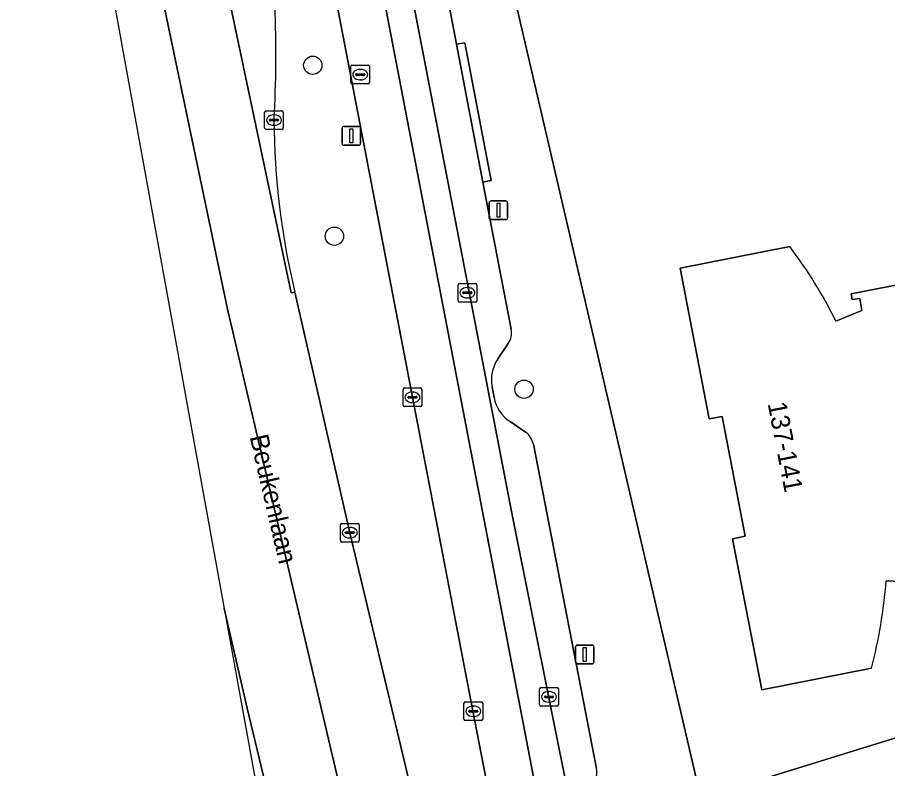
# Model space of a CAD drawing. Extents: x 159262 to 160143, y 383399 to 384319.
# Drawn here: x 159314.88 to 159361.44, y 383676.82 to 383717.05 of the extents above; entities that cross this region are included whole.
import ezdxf

# ---------------------------------------------------------------- set-up
doc = ezdxf.new("R2010")
doc.units = 0
for name, color, linetype in [('IMGEO_Boom', 7, 'Continuous'), ('IMGEO_Erf', 7, 'Continuous'), ('IMGEO_Kolk', 7, 'Continuous'), ('IMGEO_Lichtmast', 7, 'Continuous'), ('IMGEO_Openbare_ruimte_label', 7, 'Continuous'), ('IMGEO_Pand', 7, 'Continuous'), ('IMGEO_Pand_nummerreeks', 7, 'Continuous'), ('IMGEO_Parkeervlak_open', 7, 'Continuous'), ('IMGEO_Rijbaan_lokaal_gesloten', 7, 'Continuous'), ('IMGEO_Rijbaan_lokaal_open', 7, 'Continuous'), ('IMGEO_Rijbaan_regionaal_gesloten', 7, 'Continuous'), ('IMGEO_Rioolput', 7, 'Continuous'), ('IMGEO_Verkeersbordpaal', 7, 'Continuous'), ('IMGEO_Verkeerseiland_groen', 7, 'Continuous'), ('IMGEO_Voetpad_open', 7, 'Continuous')]:
    doc.layers.add(name, color=color, linetype=linetype)

msp = doc.modelspace()

# ---------------------------------------------------------------- linework, layer by layer
at = {"layer": 'IMGEO_Boom'}
for centre in [(159330.686, 383714.482), (159331.842, 383705.329), (159341.988, 383697.137)]:
    msp.add_circle(centre, 0.489, dxfattribs=at)
at = {"layer": 'IMGEO_Erf'}
for points in [[(159340.609, 383721.889), (159351.446, 383675.234), (159386.849, 383686.19)], [(159358.672, 383700.783), (159360.053, 383701.35), (159359.948, 383702), (159359.544, 383701.936), (159359.488, 383702.251), (159378.067, 383705.862), (159379.298, 383699.588), (159380.724, 383699.861), (159381.487, 383695.897), (159380.061, 383695.595), (159381.254, 383689.336), (159362.684, 383685.751), (159362.626, 383686.062), (159362.998, 383686.163), (159362.872, 383686.804), (159361.36, 383686.876)], [(159360.57, 383682.198), (159354.702, 383681.049), (159353.14, 383689.13), (159353.814, 383689.274), (159352.585, 383695.672), (159351.898, 383695.554), (159350.341, 383703.626), (159356.205, 383704.772)]]:
    msp.add_lwpolyline(points, dxfattribs=at)
for centre, radius, start, end in [((159336.012, 383689.527), 25.301, 26.4166, 37.0529), ((159334.976, 383688.926), 26.463, 345.2718, 355.5574)]:
    msp.add_arc(centre, radius, start, end, dxfattribs=at)
at = {"layer": 'IMGEO_Kolk'}
for p, q in [((159328.107, 383711.122), (159328.107, 383711.974)), ((159328.182, 383712.048), (159329.034, 383712.048)), ((159329.108, 383711.974), (159329.108, 383711.122)), ((159328.366, 383711.542), (159328.366, 383711.554)), ((159328.804, 383711.505), (159328.406, 383711.505)), ((159328.409, 383711.591), (159328.807, 383711.591)), ((159328.595, 383711.828), (159328.62, 383711.828)), ((159328.85, 383711.554), (159328.85, 383711.542)), ((159329.034, 383711.048), (159328.182, 383711.048)), ((159328.618, 383711.268), (159328.593, 383711.268)), ((159338.456, 383701.875), (159338.456, 383702.727)), ((159338.531, 383702.801), (159339.383, 383702.801)), ((159339.457, 383702.727), (159339.457, 383701.875)), ((159338.715, 383702.295), (159338.715, 383702.307)), ((159339.153, 383702.258), (159338.755, 383702.258)), ((159338.758, 383702.344), (159339.156, 383702.344)), ((159338.944, 383702.581), (159338.969, 383702.581)), ((159339.199, 383702.307), (159339.199, 383702.295)), ((159339.383, 383701.801), (159338.531, 383701.801)), ((159338.967, 383702.021), (159338.942, 383702.021)), ((159335.515, 383696.277), (159335.515, 383697.129)), ((159335.59, 383697.203), (159336.442, 383697.203)), ((159336.516, 383697.129), (159336.516, 383696.277)), ((159335.774, 383696.697), (159335.774, 383696.709)), ((159336.212, 383696.66), (159335.814, 383696.66)), ((159335.817, 383696.746), (159336.215, 383696.746)), ((159336.003, 383696.983), (159336.028, 383696.983)), ((159336.258, 383696.709), (159336.258, 383696.697)), ((159336.442, 383696.203), (159335.59, 383696.203)), ((159336.026, 383696.423), (159336.001, 383696.423)), ((159332.165, 383689.029), (159332.165, 383689.881)), ((159332.24, 383689.955), (159333.092, 383689.955)), ((159332.653, 383689.735), (159332.678, 383689.735)), ((159333.166, 383689.881), (159333.166, 383689.029)), ((159332.424, 383689.449), (159332.424, 383689.461)), ((159332.862, 383689.412), (159332.464, 383689.412)), ((159332.467, 383689.498), (159332.865, 383689.498)), ((159332.676, 383689.175), (159332.651, 383689.175)), ((159332.908, 383689.461), (159332.908, 383689.449)), ((159333.092, 383688.955), (159332.24, 383688.955)), ((159342.821, 383680.238), (159342.821, 383681.09)), ((159342.896, 383681.164), (159343.748, 383681.164)), ((159343.309, 383680.944), (159343.334, 383680.944)), ((159343.822, 383681.09), (159343.822, 383680.238)), ((159338.773, 383679.469), (159338.773, 383680.321)), ((159338.848, 383680.395), (159339.7, 383680.395)), ((159339.774, 383680.321), (159339.774, 383679.469)), ((159343.08, 383680.658), (159343.08, 383680.67)), ((159343.518, 383680.621), (159343.12, 383680.621)), ((159343.123, 383680.707), (159343.521, 383680.707)), ((159343.332, 383680.384), (159343.307, 383680.384)), ((159343.564, 383680.67), (159343.564, 383680.658)), ((159339.032, 383679.889), (159339.032, 383679.901)), ((159339.47, 383679.852), (159339.072, 383679.852)), ((159339.075, 383679.938), (159339.473, 383679.938)), ((159339.261, 383680.175), (159339.286, 383680.175)), ((159339.516, 383679.901), (159339.516, 383679.889)), ((159343.748, 383680.164), (159342.896, 383680.164)), ((159339.7, 383679.395), (159338.848, 383679.395)), ((159339.284, 383679.615), (159339.259, 383679.615))]:
    msp.add_line(p, q, dxfattribs=at)
for points in [[(159328.107, 383711.122), (159328.107, 383711.974)], [(159328.182, 383712.048), (159329.034, 383712.048)], [(159329.108, 383711.974), (159329.108, 383711.122)], [(159329.034, 383711.048), (159328.182, 383711.048)], [(159338.456, 383701.875), (159338.456, 383702.727)], [(159338.531, 383702.801), (159339.383, 383702.801)], [(159339.457, 383702.727), (159339.457, 383701.875)], [(159339.383, 383701.801), (159338.531, 383701.801)], [(159335.515, 383696.277), (159335.515, 383697.129)], [(159335.59, 383697.203), (159336.442, 383697.203)], [(159336.516, 383697.129), (159336.516, 383696.277)], [(159336.442, 383696.203), (159335.59, 383696.203)], [(159332.165, 383689.029), (159332.165, 383689.881)], [(159332.24, 383689.955), (159333.092, 383689.955)], [(159333.166, 383689.881), (159333.166, 383689.029)], [(159333.092, 383688.955), (159332.24, 383688.955)], [(159342.821, 383680.238), (159342.821, 383681.09)], [(159342.896, 383681.164), (159343.748, 383681.164)], [(159343.822, 383681.09), (159343.822, 383680.238)], [(159338.773, 383679.469), (159338.773, 383680.321)], [(159338.848, 383680.395), (159339.7, 383680.395)], [(159339.774, 383680.321), (159339.774, 383679.469)], [(159343.748, 383680.164), (159342.896, 383680.164)], [(159339.7, 383679.395), (159338.848, 383679.395)]]:
    msp.add_lwpolyline(points, dxfattribs=at)
for centre, radius, start, end in [((159328.184, 383711.972), 0.0765, 91.552, 178.448), ((159328.184, 383711.972), 0.0765, 91.552, 178.448), ((159329.032, 383711.972), 0.0765, 1.552, 88.448), ((159329.032, 383711.972), 0.0765, 1.552, 88.448), ((159328.406, 383711.551), 0.0403, 85.8775, 175.7526), ((159328.403, 383711.541), 0.0366, 178.938, 274.7102), ((159328.807, 383711.548), 0.043, 264.8664, 352.4533), ((159328.811, 383711.553), 0.0386, 1.7309, 96.639), ((159328.184, 383711.124), 0.0765, 181.552, 268.448), ((159328.184, 383711.124), 0.0765, 181.552, 268.448), ((159329.032, 383711.124), 0.0765, 271.552, 358.448), ((159329.032, 383711.124), 0.0765, 271.552, 358.448), ((159338.533, 383702.725), 0.0765, 91.552, 178.448), ((159338.533, 383702.725), 0.0765, 91.552, 178.448), ((159339.381, 383702.725), 0.0765, 1.552, 88.448), ((159339.381, 383702.725), 0.0765, 1.552, 88.448), ((159338.755, 383702.304), 0.0403, 85.8775, 175.7526), ((159338.752, 383702.294), 0.0366, 178.938, 274.7102), ((159339.156, 383702.301), 0.043, 264.8664, 352.4533), ((159339.16, 383702.306), 0.0386, 1.7309, 96.639), ((159338.533, 383701.877), 0.0765, 181.552, 268.448), ((159338.533, 383701.877), 0.0765, 181.552, 268.448), ((159339.381, 383701.877), 0.0765, 271.552, 358.448), ((159339.381, 383701.877), 0.0765, 271.552, 358.448), ((159335.592, 383697.127), 0.0765, 91.552, 178.448), ((159335.592, 383697.127), 0.0765, 91.552, 178.448), ((159336.44, 383697.127), 0.0765, 1.552, 88.448), ((159336.44, 383697.127), 0.0765, 1.552, 88.448), ((159335.814, 383696.706), 0.0403, 85.8775, 175.7526), ((159335.811, 383696.696), 0.0366, 178.938, 274.7102), ((159336.215, 383696.703), 0.043, 264.8664, 352.4533), ((159336.219, 383696.708), 0.0386, 1.7309, 96.639), ((159335.592, 383696.279), 0.0765, 181.552, 268.448), ((159335.592, 383696.279), 0.0765, 181.552, 268.448), ((159336.44, 383696.279), 0.0765, 271.552, 358.448), ((159336.44, 383696.279), 0.0765, 271.552, 358.448), ((159332.242, 383689.879), 0.0765, 91.552, 178.448), ((159332.242, 383689.879), 0.0765, 91.552, 178.448), ((159333.09, 383689.879), 0.0765, 1.552, 88.448), ((159333.09, 383689.879), 0.0765, 1.552, 88.448), ((159332.464, 383689.458), 0.0403, 85.8775, 175.7526), ((159332.461, 383689.448), 0.0366, 178.938, 274.7102), ((159332.865, 383689.455), 0.043, 264.8664, 352.4533), ((159332.869, 383689.46), 0.0386, 1.7309, 96.639), ((159332.242, 383689.031), 0.0765, 181.552, 268.448), ((159332.242, 383689.031), 0.0765, 181.552, 268.448), ((159333.09, 383689.031), 0.0765, 271.552, 358.448), ((159333.09, 383689.031), 0.0765, 271.552, 358.448), ((159342.898, 383681.088), 0.0765, 91.552, 178.448), ((159342.898, 383681.088), 0.0765, 91.552, 178.448), ((159343.746, 383681.088), 0.0765, 1.552, 88.448), ((159343.746, 383681.088), 0.0765, 1.552, 88.448), ((159338.85, 383680.319), 0.0765, 91.552, 178.448), ((159338.85, 383680.319), 0.0765, 91.552, 178.448), ((159339.698, 383680.319), 0.0765, 1.552, 88.448), ((159339.698, 383680.319), 0.0765, 1.552, 88.448), ((159343.12, 383680.667), 0.0403, 85.8775, 175.7526), ((159343.117, 383680.657), 0.0366, 178.938, 274.7102), ((159343.521, 383680.664), 0.043, 264.8664, 352.4533), ((159343.525, 383680.669), 0.0386, 1.7309, 96.639), ((159339.072, 383679.898), 0.0403, 85.8775, 175.7526), ((159339.069, 383679.888), 0.0366, 178.938, 274.7102), ((159339.473, 383679.895), 0.043, 264.8664, 352.4533), ((159339.477, 383679.9), 0.0386, 1.7309, 96.639), ((159342.898, 383680.24), 0.0765, 181.552, 268.448), ((159342.898, 383680.24), 0.0765, 181.552, 268.448), ((159343.746, 383680.24), 0.0765, 271.552, 358.448), ((159343.746, 383680.24), 0.0765, 271.552, 358.448), ((159338.85, 383679.471), 0.0765, 181.552, 268.448), ((159338.85, 383679.471), 0.0765, 181.552, 268.448), ((159339.698, 383679.471), 0.0765, 271.552, 358.448), ((159339.698, 383679.471), 0.0765, 271.552, 358.448)]:
    msp.add_arc(centre, radius, start, end, dxfattribs=at)
for centre, major_axis, ratio, start_param, end_param in [((159328.594, 383711.548), (-0.387, 0.002), 0.722429, 4.712389, 7.853982), ((159328.619, 383711.548), (-0.39, 0.002), 0.717154, 1.570796, 4.712389), ((159338.943, 383702.301), (-0.387, 0.002), 0.722429, 4.712389, 7.853982), ((159338.968, 383702.301), (-0.39, 0.002), 0.717154, 1.570796, 4.712389), ((159336.002, 383696.703), (-0.387, 0.002), 0.722429, 4.712389, 7.853982), ((159336.027, 383696.703), (-0.39, 0.002), 0.717154, 1.570796, 4.712389), ((159332.652, 383689.455), (-0.387, 0.002), 0.722429, 4.712389, 7.853982), ((159332.677, 383689.455), (-0.39, 0.002), 0.717154, 1.570796, 4.712389), ((159343.308, 383680.664), (-0.387, 0.002), 0.722429, 4.712389, 7.853982), ((159343.333, 383680.664), (-0.39, 0.002), 0.717154, 1.570796, 4.712389), ((159339.26, 383679.895), (-0.387, 0.002), 0.722429, 4.712389, 7.853982), ((159339.285, 383679.895), (-0.39, 0.002), 0.717154, 1.570796, 4.712389)]:
    msp.add_ellipse(centre, major_axis=major_axis, ratio=ratio, start_param=start_param, end_param=end_param, dxfattribs=at)
at = {"layer": 'IMGEO_Lichtmast'}
for p, q in [((159340.12, 383706.32), (159340.12, 383707.12)), ((159340.12, 383707.12), (159340.12, 383706.32)), ((159340.22, 383707.22), (159341.01, 383707.22)), ((159341.01, 383707.22), (159340.22, 383707.22)), ((159341.11, 383707.12), (159341.11, 383706.32)), ((159341.11, 383706.32), (159341.11, 383707.12)), ((159341.01, 383706.22), (159340.22, 383706.22)), ((159340.22, 383706.22), (159341.01, 383706.22)), ((159344.737, 383682.533), (159344.737, 383683.333)), ((159344.737, 383683.333), (159344.737, 383682.533)), ((159344.837, 383683.433), (159345.627, 383683.433)), ((159345.627, 383683.433), (159344.837, 383683.433)), ((159345.727, 383683.333), (159345.727, 383682.533)), ((159345.727, 383682.533), (159345.727, 383683.333)), ((159345.627, 383682.433), (159344.837, 383682.433)), ((159344.837, 383682.433), (159345.627, 383682.433))]:
    msp.add_line(p, q, dxfattribs=at)
for points in [[(159340.54, 383707.095), (159340.69, 383707.095), (159340.69, 383706.345), (159340.54, 383706.345), (159340.54, 383707.095)], [(159345.157, 383683.308), (159345.307, 383683.308), (159345.307, 383682.558), (159345.157, 383682.558), (159345.157, 383683.308)]]:
    msp.add_lwpolyline(points, dxfattribs=at)
for centre, start, end in [((159340.22, 383707.12), 90, 180), ((159340.22, 383707.12), 90, 180), ((159341.01, 383707.12), 0, 90), ((159341.01, 383707.12), 360, 90), ((159340.22, 383706.32), 180, 270), ((159340.22, 383706.32), 180, 270), ((159341.01, 383706.32), 270, 0), ((159341.01, 383706.32), 270, 0), ((159344.837, 383683.333), 90, 180), ((159344.837, 383683.333), 90, 180), ((159345.627, 383683.333), 0, 90), ((159345.627, 383683.333), 360, 90), ((159344.837, 383682.533), 180, 270), ((159344.837, 383682.533), 180, 270), ((159345.627, 383682.533), 270, 0), ((159345.627, 383682.533), 270, 0)]:
    msp.add_arc(centre, 0.1, start, end, dxfattribs=at)
at = {"layer": 'IMGEO_Pand'}
for points in [[(159361.36, 383686.876), (159362.872, 383686.804), (159362.998, 383686.163), (159362.626, 383686.062), (159362.684, 383685.751), (159381.254, 383689.336), (159380.061, 383695.595), (159381.487, 383695.897), (159380.724, 383699.861), (159379.298, 383699.588), (159378.067, 383705.862), (159359.488, 383702.251), (159359.544, 383701.936), (159359.948, 383702), (159360.053, 383701.35), (159358.672, 383700.783)], [(159356.205, 383704.772), (159350.341, 383703.626), (159351.898, 383695.554), (159352.585, 383695.672), (159353.814, 383689.274), (159353.14, 383689.13), (159354.702, 383681.049), (159360.57, 383682.198)]]:
    msp.add_lwpolyline(points, dxfattribs=at)
for centre, radius, start, end in [((159336.012, 383689.527), 25.301, 26.4166, 37.0529), ((159334.976, 383688.926), 26.463, 345.2718, 355.5574)]:
    msp.add_arc(centre, radius, start, end, dxfattribs=at)
at = {"layer": 'IMGEO_Parkeervlak_open'}
for points in [[(159328.333, 383758.483), (159331.854, 383739.73), (159341.329, 383690.504), (159344.455, 383674.933), (159344.754, 383673.743)], [(159341.304, 383700.358), (159339.781, 383708.231), (159338.381, 383715.607), (159336.917, 383723.28), (159336.648, 383723.92), (159335.835, 383724.313)], [(159340.586, 383698.767), (159341.141, 383699.59)], [(159340.387, 383696.696), (159340.274, 383697.259)], [(159342.07, 383694.838), (159341.252, 383695.401)], [(159345.867, 383676.823), (159342.484, 383694.192)]]:
    msp.add_lwpolyline(points, dxfattribs=at)
for centre, radius, start, end in [((159340.335, 383700.162), 0.988, 324.6165, 11.4183), ((159342.291, 383697.628), 2.051, 146.2586, 190.3626), ((159342.23, 383696.991), 1.867, 189.0879, 238.3943), ((159341.435, 383693.975), 1.072, 11.6784, 53.6305), ((159344.678, 383676.625), 1.206, 330.4892, 9.4618)]:
    msp.add_arc(centre, radius, start, end, dxfattribs=at)
at = {"layer": 'IMGEO_Rijbaan_lokaal_gesloten'}
for points in [[(159328.333, 383758.483), (159328.003, 383760.75), (159326.942, 383767.554), (159326.087, 383773.037), (159325.224, 383778.568), (159323.687, 383778.309), (159326.873, 383757.97), (159327.691, 383753.526), (159328.366, 383750), (159329.814, 383742.432), (159342.895, 383674.233)], [(159352.227, 383656.492), (159350.482, 383660.256), (159347.36, 383667.229), (159345.954, 383670.369), (159345.1, 383672.695), (159344.754, 383673.743), (159344.455, 383674.933), (159341.329, 383690.504), (159331.854, 383739.73), (159328.333, 383758.483)]]:
    msp.add_lwpolyline(points, dxfattribs=at)
at = {"layer": 'IMGEO_Rijbaan_lokaal_open'}
for points in [[(159305.88, 383863.75), (159307.998, 383852.69), (159311.272, 383835.538), (159315.304, 383814.483), (159316.083, 383810.325), (159316.588, 383807.359), (159317.424, 383802.205), (159320.139, 383784.999), (159322.954, 383766.957), (159323.122, 383765.878), (159324.407, 383757.692), (159325.851, 383750), (159328.1, 383738.016), (159331.856, 383718.365), (159336.016, 383696.703), (159339.221, 383679.999), (159340.401, 383673.929), (159342.02, 383665.933), (159342.067, 383665.703), (159342.379, 383664.493)], [(159342.895, 383674.233), (159329.814, 383742.432), (159328.366, 383750), (159327.691, 383753.526), (159326.873, 383757.97), (159323.687, 383778.309), (159319.05, 383807.917), (159318.521, 383810.907), (159316.297, 383822.528)]]:
    msp.add_lwpolyline(points, dxfattribs=at)
at = {"layer": 'IMGEO_Rijbaan_regionaal_gesloten'}
for points in [[(159280.211, 384172.631), (159274.487, 384158.497), (159272.013, 384150.923), (159269.535, 384141.678), (159267.507, 384132.324), (159266.005, 384119.851), (159265.496, 384109.233), (159267.965, 384029.162), (159271.62, 383998.252), (159277.018, 383952.804), (159311.634, 383770.65), (159326.117, 383701.416), (159334.862, 383664.196), (159338.544, 383665.089), (159336.511, 383673.455), (159336.041, 383675.319), (159332.664, 383689.455), (159329.732, 383702.333), (159329.536, 383702.291), (159316.548, 383763.855), (159316.542, 383763.881), (159316.537, 383763.907), (159316.287, 383765.107), (159315.145, 383771.238)], [(159325.952, 383685.388), (159327.175, 383680.053), (159328.984, 383672.539), (159331.18, 383663.302), (159334.862, 383664.196), (159326.117, 383701.416), (159311.634, 383770.65), (159277.018, 383952.804), (159271.62, 383998.252), (159267.965, 384029.162)], [(159264.847, 384021.099), (159267.066, 383994.282), (159268.943, 383980.854), (159270.249, 383971.517), (159284.14, 383899.169), (159291.986, 383859.551), (159308.738, 383774.973), (159319.638, 383720.194), (159325.952, 383685.388)], [(159316.548, 383763.855), (159329.536, 383702.291), (159329.732, 383702.333)]]:
    msp.add_lwpolyline(points, dxfattribs=at)
for centre, radius, start, end in [((159271.004, 383715.018), 57.708, 356.55313, 8.68952), ((159368.428, 383711.733), 39.821, 180.2666, 193.6542)]:
    msp.add_arc(centre, radius, start, end, dxfattribs=at)
at = {"layer": 'IMGEO_Rioolput'}
for p, q in [((159332.721, 383713.555), (159332.721, 383714.407)), ((159332.796, 383714.481), (159333.648, 383714.481)), ((159333.722, 383714.407), (159333.722, 383713.555)), ((159332.98, 383713.975), (159332.98, 383713.987)), ((159333.418, 383713.938), (159333.02, 383713.938)), ((159333.023, 383714.024), (159333.421, 383714.024)), ((159333.209, 383714.261), (159333.234, 383714.261)), ((159333.464, 383713.987), (159333.464, 383713.975)), ((159333.648, 383713.481), (159332.796, 383713.481)), ((159333.232, 383713.701), (159333.207, 383713.701))]:
    msp.add_line(p, q, dxfattribs=at)
for points in [[(159332.721, 383713.555), (159332.721, 383714.407)], [(159332.796, 383714.481), (159333.648, 383714.481)], [(159333.722, 383714.407), (159333.722, 383713.555)], [(159333.648, 383713.481), (159332.796, 383713.481)]]:
    msp.add_lwpolyline(points, dxfattribs=at)
for centre, radius, start, end in [((159332.798, 383714.405), 0.0765, 91.552, 178.448), ((159332.798, 383714.405), 0.0765, 91.552, 178.448), ((159333.646, 383714.405), 0.0765, 1.552, 88.448), ((159333.646, 383714.405), 0.0765, 1.552, 88.448), ((159333.02, 383713.984), 0.0403, 85.8775, 175.7526), ((159333.017, 383713.974), 0.0366, 178.938, 274.7102), ((159333.421, 383713.981), 0.043, 264.8664, 352.4533), ((159333.425, 383713.986), 0.0386, 1.7309, 96.639), ((159332.798, 383713.557), 0.0765, 181.552, 268.448), ((159332.798, 383713.557), 0.0765, 181.552, 268.448), ((159333.646, 383713.557), 0.0765, 271.552, 358.448), ((159333.646, 383713.557), 0.0765, 271.552, 358.448)]:
    msp.add_arc(centre, radius, start, end, dxfattribs=at)
for centre, major_axis, ratio, start_param, end_param in [((159333.208, 383713.981), (-0.387, 0.002), 0.722429, 4.712389, 7.853982), ((159333.233, 383713.981), (-0.39, 0.002), 0.717154, 1.570796, 4.712389)]:
    msp.add_ellipse(centre, major_axis=major_axis, ratio=ratio, start_param=start_param, end_param=end_param, dxfattribs=at)
at = {"layer": 'IMGEO_Verkeersbordpaal'}
for p, q in [((159332.253, 383710.304), (159332.253, 383711.104)), ((159332.253, 383711.104), (159332.253, 383710.304)), ((159332.353, 383711.204), (159333.143, 383711.204)), ((159333.143, 383711.204), (159332.353, 383711.204)), ((159333.243, 383711.104), (159333.243, 383710.304)), ((159333.243, 383710.304), (159333.243, 383711.104)), ((159333.143, 383710.204), (159332.353, 383710.204)), ((159332.353, 383710.204), (159333.143, 383710.204))]:
    msp.add_line(p, q, dxfattribs=at)
msp.add_lwpolyline([(159332.673, 383711.079), (159332.823, 383711.079), (159332.823, 383710.329), (159332.673, 383710.329), (159332.673, 383711.079)], dxfattribs=at)
for centre, start, end in [((159332.353, 383711.104), 90, 180), ((159332.353, 383711.104), 90, 180), ((159333.143, 383711.104), 0, 90), ((159333.143, 383711.104), 360, 90), ((159332.353, 383710.304), 180, 270), ((159332.353, 383710.304), 180, 270), ((159333.143, 383710.304), 270, 0), ((159333.143, 383710.304), 270, 0)]:
    msp.add_arc(centre, 0.1, start, end, dxfattribs=at)
at = {"layer": 'IMGEO_Verkeerseiland_groen'}
for points in [[(159342.379, 383664.493), (159342.067, 383665.703), (159342.02, 383665.933), (159340.401, 383673.929), (159339.221, 383679.999), (159336.016, 383696.703), (159331.856, 383718.365)], [(159329.732, 383702.333), (159332.664, 383689.455), (159336.041, 383675.319), (159336.511, 383673.455), (159338.544, 383665.089), (159343.033, 383646.03)], [(159340.488, 383621.935), (159337.732, 383635.509), (159335.405, 383645.784), (159331.18, 383663.302), (159328.984, 383672.539), (159327.175, 383680.053), (159325.952, 383685.388), (159328.839, 383669.476), (159329.469, 383667.91), (159329.149, 383667.765), (159329.705, 383664.701), (159337.387, 383622.356), (159337.716, 383620.563)]]:
    msp.add_lwpolyline(points, dxfattribs=at)
for centre, radius, start, end in [((159271.004, 383715.018), 57.708, 356.55313, 8.68952), ((159368.428, 383711.733), 39.821, 180.2666, 193.6542)]:
    msp.add_arc(centre, radius, start, end, dxfattribs=at)
at = {"layer": 'IMGEO_Voetpad_open'}
for points in [[(159344.754, 383673.743), (159345.1, 383672.695), (159345.475, 383672.826), (159349.189, 383672.436), (159351.932, 383673.197), (159351.446, 383675.234), (159340.609, 383721.889), (159340.273, 383721.825), (159339.558, 383725.785), (159338.771, 383729.813)], [(159335.835, 383724.313), (159336.648, 383723.92), (159336.917, 383723.28), (159338.381, 383715.607), (159338.823, 383715.686), (159340.225, 383708.314), (159339.781, 383708.231), (159341.304, 383700.358)], [(159341.141, 383699.59), (159340.586, 383698.767)], [(159340.274, 383697.259), (159340.387, 383696.696)], [(159341.252, 383695.401), (159342.07, 383694.838)], [(159342.484, 383694.192), (159345.867, 383676.823)]]:
    msp.add_lwpolyline(points, dxfattribs=at)
for points in [[(159338.381, 383715.607), (159339.781, 383708.231), (159340.225, 383708.314), (159338.823, 383715.686)], [(159387.244, 383684.145), (159386.849, 383686.19), (159351.446, 383675.234), (159351.932, 383673.197)]]:
    msp.add_lwpolyline(points, close=True, dxfattribs=at)
for centre, radius, start, end in [((159340.335, 383700.162), 0.988, 324.6165, 11.4183), ((159342.291, 383697.628), 2.051, 146.2586, 190.3626), ((159342.23, 383696.991), 1.867, 189.0879, 238.3943), ((159341.435, 383693.975), 1.072, 11.6784, 53.6305), ((159344.678, 383676.625), 1.206, 330.4892, 9.4618)]:
    msp.add_arc(centre, radius, start, end, dxfattribs=at)

# ---------------------------------------------------------------- texts
at = {"layer": 'IMGEO_Openbare_ruimte_label'}
msp.add_text('Beukenlaan', height=1, rotation=283.0075, dxfattribs=at).set_placement((159327.302, 383694.597))
at = {"layer": 'IMGEO_Pand_nummerreeks'}
msp.add_text('137-141', height=1, rotation=280.8736, dxfattribs=at).set_placement((159355.016, 383696.37))

doc.saveas('drawing.dxf')
